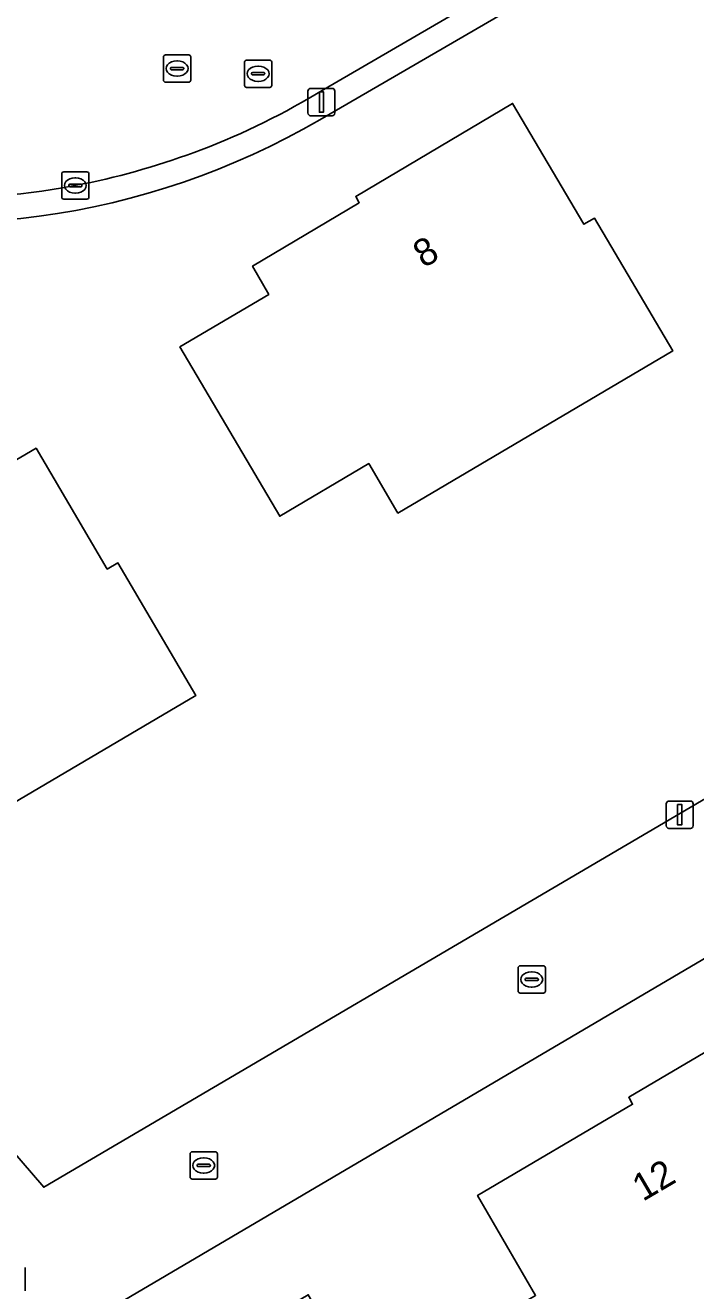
# Model space of a CAD drawing. Extents: x 159352 to 160617, y 385888 to 387323.
# Drawn here: x 160298.84 to 160323.44, y 386422.69 to 386469.07 of the extents above; entities that cross this region are included whole.
import ezdxf

# ---------------------------------------------------------------- set-up
doc = ezdxf.new("R2010")
doc.units = 0
for name, color, linetype in [('IMGEO_Erf', 7, 'Continuous'), ('IMGEO_Kolk', 7, 'Continuous'), ('IMGEO_Lichtmast', 7, 'Continuous'), ('IMGEO_Pand', 7, 'Continuous'), ('IMGEO_Pand_nummerreeks', 7, 'Continuous'), ('IMGEO_Rijbaan_lokaal_open', 7, 'Continuous'), ('IMGEO_Rioolput', 7, 'Continuous'), ('IMGEO_Voetpad_open', 7, 'Continuous')]:
    doc.layers.add(name, color=color, linetype=linetype)

msp = doc.modelspace()

# ---------------------------------------------------------------- linework, layer by layer
at = {"layer": 'IMGEO_Erf'}
msp.add_lwpolyline([(160282.655, 386438.417), (160283.982, 386436.851), (160287.744, 386440.125), (160297.549, 386428.762), (160299.519, 386426.479), (160345.818, 386453.664), (160350.519, 386456.414), (160336.2, 386481.011), (160318.165, 386470.564), (160309.647, 386465.615)], dxfattribs=at)
for points in [[(160308.178, 386451.079), (160304.52, 386457.283), (160307.776, 386459.209), (160307.185, 386460.25), (160311.098, 386462.569), (160310.966, 386462.803), (160316.724, 386466.21), (160319.338, 386461.78), (160319.725, 386462.009), (160322.599, 386457.14), (160312.517, 386451.193), (160311.447, 386453.008)], [(160354.242, 386455.443), (160347.224, 386451.331), (160348.417, 386449.368), (160294.155, 386417.447), (160275.475, 386439.018), (160275.952, 386439.443), (160277.935, 386446.16), (160261.395, 386465.192), (160260.458, 386464.58), (160235.988, 386447.162), (160271.317, 386406.276), (160288.701, 386386.157), (160367.751, 386432.334)], [(160287.012, 386444.672), (160290.274, 386446.597), (160289.676, 386447.645), (160293.611, 386449.93), (160293.461, 386450.193), (160299.241, 386453.57), (160301.852, 386449.14), (160302.24, 386449.369), (160305.106, 386444.509), (160295.014, 386438.561), (160293.937, 386440.389), (160290.662, 386438.459)], [(160327.899, 386428.042), (160328.231, 386427.476), (160327.844, 386427.248), (160330.45, 386422.81), (160321.004, 386417.267), (160321.602, 386416.249), (160318.255, 386414.285), (160314.88, 386412.305), (160314.283, 386413.322), (160304.837, 386407.779), (160302.233, 386412.218), (160301.846, 386411.991), (160301.524, 386412.54), (160298.994, 386416.852), (160303.399, 386419.43), (160303.559, 386419.19), (160309.227, 386422.537), (160311.387, 386418.872), (160314.478, 386420.693), (160317.568, 386422.513), (160315.435, 386426.181), (160321.126, 386429.523), (160320.983, 386429.775), (160325.367, 386432.353)]]:
    msp.add_lwpolyline(points, close=True, dxfattribs=at)
msp.add_arc((160295.647, 386489.609), 27.78, 255.0607, 300.2637, dxfattribs=at)
at = {"layer": 'IMGEO_Kolk'}
for p, q in [((160300.18, 386462.776), (160300.18, 386463.628)), ((160300.255, 386463.702), (160301.107, 386463.702)), ((160301.181, 386463.628), (160301.181, 386462.776)), ((160300.439, 386463.196), (160300.439, 386463.208)), ((160300.877, 386463.159), (160300.479, 386463.159)), ((160300.482, 386463.245), (160300.88, 386463.245)), ((160300.668, 386463.482), (160300.693, 386463.482)), ((160300.923, 386463.208), (160300.923, 386463.196)), ((160301.107, 386462.702), (160300.255, 386462.702)), ((160300.691, 386462.922), (160300.666, 386462.922)), ((160316.923, 386433.67), (160316.923, 386434.522)), ((160316.998, 386434.596), (160317.85, 386434.596)), ((160317.924, 386434.522), (160317.924, 386433.67)), ((160317.182, 386434.09), (160317.182, 386434.102)), ((160317.62, 386434.053), (160317.222, 386434.053)), ((160317.225, 386434.139), (160317.623, 386434.139)), ((160317.411, 386434.376), (160317.436, 386434.376)), ((160317.666, 386434.102), (160317.666, 386434.09)), ((160317.85, 386433.596), (160316.998, 386433.596)), ((160317.434, 386433.816), (160317.409, 386433.816)), ((160304.89, 386426.851), (160304.89, 386427.703)), ((160304.965, 386427.777), (160305.817, 386427.777)), ((160305.378, 386427.557), (160305.403, 386427.557)), ((160305.891, 386427.703), (160305.891, 386426.851)), ((160305.149, 386427.271), (160305.149, 386427.283)), ((160305.587, 386427.234), (160305.189, 386427.234)), ((160305.192, 386427.32), (160305.59, 386427.32)), ((160305.401, 386426.997), (160305.376, 386426.997)), ((160305.633, 386427.283), (160305.633, 386427.271)), ((160305.817, 386426.777), (160304.965, 386426.777))]:
    msp.add_line(p, q, dxfattribs=at)
for points in [[(160300.18, 386462.776), (160300.18, 386463.628)], [(160300.255, 386463.702), (160301.107, 386463.702)], [(160301.181, 386463.628), (160301.181, 386462.776)], [(160301.107, 386462.702), (160300.255, 386462.702)], [(160316.923, 386433.67), (160316.923, 386434.522)], [(160316.998, 386434.596), (160317.85, 386434.596)], [(160317.924, 386434.522), (160317.924, 386433.67)], [(160317.85, 386433.596), (160316.998, 386433.596)], [(160304.89, 386426.851), (160304.89, 386427.703)], [(160304.965, 386427.777), (160305.817, 386427.777)], [(160305.891, 386427.703), (160305.891, 386426.851)], [(160305.817, 386426.777), (160304.965, 386426.777)]]:
    msp.add_lwpolyline(points, dxfattribs=at)
for centre, radius, start, end in [((160300.257, 386463.626), 0.0765, 91.552, 178.448), ((160300.257, 386463.626), 0.0765, 91.552, 178.448), ((160301.105, 386463.626), 0.0765, 1.552, 88.448), ((160301.105, 386463.626), 0.0765, 1.552, 88.448), ((160300.479, 386463.205), 0.0403, 85.8775, 175.7526), ((160300.476, 386463.195), 0.0366, 178.938, 274.7102), ((160300.88, 386463.202), 0.043, 264.8664, 352.4533), ((160300.884, 386463.207), 0.0386, 1.7309, 96.639), ((160300.257, 386462.778), 0.0765, 181.552, 268.448), ((160300.257, 386462.778), 0.0765, 181.552, 268.448), ((160301.105, 386462.778), 0.0765, 271.552, 358.448), ((160301.105, 386462.778), 0.0765, 271.552, 358.448), ((160317, 386434.52), 0.0765, 91.552, 178.448), ((160317, 386434.52), 0.0765, 91.552, 178.448), ((160317.848, 386434.52), 0.0765, 1.552, 88.448), ((160317.848, 386434.52), 0.0765, 1.552, 88.448), ((160317.222, 386434.099), 0.0403, 85.8775, 175.7526), ((160317.219, 386434.089), 0.0366, 178.938, 274.7102), ((160317.623, 386434.096), 0.043, 264.8664, 352.4533), ((160317.627, 386434.101), 0.0386, 1.7309, 96.639), ((160317, 386433.672), 0.0765, 181.552, 268.448), ((160317, 386433.672), 0.0765, 181.552, 268.448), ((160317.848, 386433.672), 0.0765, 271.552, 358.448), ((160317.848, 386433.672), 0.0765, 271.552, 358.448), ((160304.967, 386427.701), 0.0765, 91.552, 178.448), ((160304.967, 386427.701), 0.0765, 91.552, 178.448), ((160305.815, 386427.701), 0.0765, 1.552, 88.448), ((160305.815, 386427.701), 0.0765, 1.552, 88.448), ((160305.189, 386427.28), 0.0403, 85.8775, 175.7526), ((160305.186, 386427.27), 0.0366, 178.938, 274.7102), ((160305.59, 386427.277), 0.043, 264.8664, 352.4533), ((160305.594, 386427.282), 0.0386, 1.7309, 96.639), ((160304.967, 386426.853), 0.0765, 181.552, 268.448), ((160304.967, 386426.853), 0.0765, 181.552, 268.448), ((160305.815, 386426.853), 0.0765, 271.552, 358.448), ((160305.815, 386426.853), 0.0765, 271.552, 358.448)]:
    msp.add_arc(centre, radius, start, end, dxfattribs=at)
for centre, major_axis, ratio, start_param, end_param in [((160300.667, 386463.202), (-0.387, 0.002), 0.722429, 4.712389, 7.853982), ((160300.692, 386463.202), (-0.39, 0.002), 0.717154, 1.570796, 4.712389), ((160317.41, 386434.096), (-0.387, 0.002), 0.722429, 4.712389, 7.853982), ((160317.435, 386434.096), (-0.39, 0.002), 0.717154, 1.570796, 4.712389), ((160305.377, 386427.277), (-0.387, 0.002), 0.722429, 4.712389, 7.853982), ((160305.402, 386427.277), (-0.39, 0.002), 0.717154, 1.570796, 4.712389)]:
    msp.add_ellipse(centre, major_axis=major_axis, ratio=ratio, start_param=start_param, end_param=end_param, dxfattribs=at)
at = {"layer": 'IMGEO_Lichtmast'}
for p, q in [((160309.212, 386465.861), (160309.212, 386466.661)), ((160309.212, 386466.661), (160309.212, 386465.861)), ((160309.312, 386466.761), (160310.102, 386466.761)), ((160310.102, 386466.761), (160309.312, 386466.761)), ((160310.202, 386466.661), (160310.202, 386465.861)), ((160310.202, 386465.861), (160310.202, 386466.661)), ((160310.102, 386465.761), (160309.312, 386465.761)), ((160309.312, 386465.761), (160310.102, 386465.761)), ((160322.357, 386439.735), (160322.357, 386440.535)), ((160322.357, 386440.535), (160322.357, 386439.735)), ((160322.457, 386440.635), (160323.247, 386440.635)), ((160323.247, 386440.635), (160322.457, 386440.635)), ((160323.347, 386440.535), (160323.347, 386439.735)), ((160323.347, 386439.735), (160323.347, 386440.535)), ((160323.247, 386439.635), (160322.457, 386439.635)), ((160322.457, 386439.635), (160323.247, 386439.635))]:
    msp.add_line(p, q, dxfattribs=at)
for points in [[(160309.632, 386466.636), (160309.782, 386466.636), (160309.782, 386465.886), (160309.632, 386465.886), (160309.632, 386466.636)], [(160322.777, 386440.51), (160322.927, 386440.51), (160322.927, 386439.76), (160322.777, 386439.76), (160322.777, 386440.51)]]:
    msp.add_lwpolyline(points, dxfattribs=at)
for centre, start, end in [((160309.312, 386466.661), 90, 180), ((160309.312, 386466.661), 90, 180), ((160310.102, 386466.661), 0, 90), ((160310.102, 386466.661), 360, 90), ((160309.312, 386465.861), 180, 270), ((160309.312, 386465.861), 180, 270), ((160310.102, 386465.861), 270, 0), ((160310.102, 386465.861), 270, 0), ((160322.457, 386440.535), 90, 180), ((160322.457, 386440.535), 90, 180), ((160323.247, 386440.535), 0, 90), ((160323.247, 386440.535), 360, 90), ((160322.457, 386439.735), 180, 270), ((160322.457, 386439.735), 180, 270), ((160323.247, 386439.735), 270, 0), ((160323.247, 386439.735), 270, 0)]:
    msp.add_arc(centre, 0.1, start, end, dxfattribs=at)
at = {"layer": 'IMGEO_Pand'}
for points in [[(160311.447, 386453.008), (160312.517, 386451.193), (160322.599, 386457.14), (160319.725, 386462.009), (160319.338, 386461.78), (160316.724, 386466.21), (160310.966, 386462.803), (160311.098, 386462.569), (160307.185, 386460.25), (160307.776, 386459.209), (160304.52, 386457.283), (160308.178, 386451.079)], [(160290.662, 386438.459), (160293.937, 386440.389), (160295.014, 386438.561), (160305.106, 386444.509), (160302.24, 386449.369), (160301.852, 386449.14), (160299.241, 386453.57), (160293.461, 386450.193), (160293.611, 386449.93), (160289.676, 386447.645), (160290.274, 386446.597), (160287.012, 386444.672)], [(160318.255, 386414.285), (160321.602, 386416.249), (160321.004, 386417.267), (160330.45, 386422.81), (160327.844, 386427.248), (160328.231, 386427.476), (160327.899, 386428.042), (160325.367, 386432.353), (160320.983, 386429.775), (160321.126, 386429.523), (160315.435, 386426.181), (160317.568, 386422.513), (160314.478, 386420.693)]]:
    msp.add_lwpolyline(points, close=True, dxfattribs=at)
at = {"layer": 'IMGEO_Rijbaan_lokaal_open'}
for points in [[(160309.793, 386466.725), (160317.629, 386471.282), (160320.238, 386472.823), (160323.513, 386474.741), (160324.354, 386475.223), (160324.487, 386475.308), (160326.767, 386476.763), (160327.482, 386477.186), (160324.098, 386483.037), (160307.704, 386473.505), (160305.72, 386472.351)], [(160281.947, 386442.111), (160283.005, 386445.62), (160288.166, 386462.855), (160285.287, 386463.833), (160283.452, 386464.555), (160281.696, 386458.696), (160278.961, 386449.572), (160277.935, 386446.16), (160275.952, 386439.443), (160275.475, 386439.018), (160294.155, 386417.447), (160348.417, 386449.368)], [(160348.417, 386449.368), (160347.224, 386451.331), (160345.818, 386453.664), (160299.519, 386426.479), (160297.549, 386428.762), (160293.743, 386425.529), (160283.982, 386436.851), (160282.655, 386438.417)]]:
    msp.add_lwpolyline(points, dxfattribs=at)
for centre, radius, start, end in [((160295.675, 386489.73), 26.992, 290.8869, 301.5374), ((160295.634, 386489.81), 27.081, 281.3669, 290.9082), ((160295.627, 386489.8), 27.073, 255.2455, 281.3848)]:
    msp.add_arc(centre, radius, start, end, dxfattribs=at)
at = {"layer": 'IMGEO_Rioolput'}
for p, q in [((160303.913, 386467.064), (160303.913, 386467.916)), ((160303.988, 386467.99), (160304.84, 386467.99)), ((160304.914, 386467.916), (160304.914, 386467.064)), ((160306.961, 386467.8), (160307.813, 386467.8)), ((160304.172, 386467.484), (160304.172, 386467.496)), ((160304.61, 386467.447), (160304.212, 386467.447)), ((160304.215, 386467.533), (160304.613, 386467.533)), ((160304.401, 386467.77), (160304.426, 386467.77)), ((160304.656, 386467.496), (160304.656, 386467.484)), ((160306.886, 386466.874), (160306.886, 386467.726)), ((160307.188, 386467.343), (160307.586, 386467.343)), ((160307.374, 386467.58), (160307.399, 386467.58)), ((160307.887, 386467.726), (160307.887, 386466.874)), ((160304.84, 386466.99), (160303.988, 386466.99)), ((160304.424, 386467.21), (160304.399, 386467.21)), ((160307.145, 386467.294), (160307.145, 386467.306)), ((160307.583, 386467.257), (160307.185, 386467.257)), ((160307.397, 386467.02), (160307.372, 386467.02)), ((160307.629, 386467.306), (160307.629, 386467.294)), ((160307.813, 386466.8), (160306.961, 386466.8)), ((160298.844, 386423.538), (160298.844, 386422.686))]:
    msp.add_line(p, q, dxfattribs=at)
for points in [[(160303.913, 386467.064), (160303.913, 386467.916)], [(160303.988, 386467.99), (160304.84, 386467.99)], [(160304.914, 386467.916), (160304.914, 386467.064)], [(160306.961, 386467.8), (160307.813, 386467.8)], [(160306.886, 386466.874), (160306.886, 386467.726)], [(160307.887, 386467.726), (160307.887, 386466.874)], [(160304.84, 386466.99), (160303.988, 386466.99)], [(160307.813, 386466.8), (160306.961, 386466.8)], [(160298.844, 386423.538), (160298.844, 386422.686)]]:
    msp.add_lwpolyline(points, dxfattribs=at)
for centre, radius, start, end in [((160303.99, 386467.914), 0.0765, 91.552, 178.448), ((160303.99, 386467.914), 0.0765, 91.552, 178.448), ((160304.838, 386467.914), 0.0765, 1.552, 88.448), ((160304.838, 386467.914), 0.0765, 1.552, 88.448), ((160306.963, 386467.724), 0.0765, 91.552, 178.448), ((160306.963, 386467.724), 0.0765, 91.552, 178.448), ((160307.811, 386467.724), 0.0765, 1.552, 88.448), ((160307.811, 386467.724), 0.0765, 1.552, 88.448), ((160304.212, 386467.493), 0.0403, 85.8775, 175.7526), ((160304.209, 386467.483), 0.0366, 178.938, 274.7102), ((160304.613, 386467.49), 0.043, 264.8664, 352.4533), ((160304.617, 386467.495), 0.0386, 1.7309, 96.639), ((160307.185, 386467.303), 0.0403, 85.8775, 175.7526), ((160307.59, 386467.305), 0.0386, 1.7309, 96.639), ((160303.99, 386467.066), 0.0765, 181.552, 268.448), ((160303.99, 386467.066), 0.0765, 181.552, 268.448), ((160304.838, 386467.066), 0.0765, 271.552, 358.448), ((160304.838, 386467.066), 0.0765, 271.552, 358.448), ((160306.963, 386466.876), 0.0765, 181.552, 268.448), ((160306.963, 386466.876), 0.0765, 181.552, 268.448), ((160307.182, 386467.293), 0.0366, 178.938, 274.7102), ((160307.586, 386467.3), 0.043, 264.8664, 352.4533), ((160307.811, 386466.876), 0.0765, 271.552, 358.448), ((160307.811, 386466.876), 0.0765, 271.552, 358.448)]:
    msp.add_arc(centre, radius, start, end, dxfattribs=at)
for centre, major_axis, ratio, start_param, end_param in [((160304.4, 386467.49), (-0.387, 0.002), 0.722429, 4.712389, 7.853982), ((160304.425, 386467.49), (-0.39, 0.002), 0.717154, 1.570796, 4.712389), ((160307.373, 386467.3), (-0.387, 0.002), 0.722429, 4.712389, 7.853982), ((160307.398, 386467.3), (-0.39, 0.002), 0.717154, 1.570796, 4.712389)]:
    msp.add_ellipse(centre, major_axis=major_axis, ratio=ratio, start_param=start_param, end_param=end_param, dxfattribs=at)
at = {"layer": 'IMGEO_Voetpad_open'}
for points in [[(160406.276, 386522.016), (160405.743, 386522.844), (160398.735, 386518.642), (160387.612, 386512.136), (160385.057, 386510.642), (160383.146, 386509.524), (160374.94, 386504.927), (160357.028, 386494.493), (160350.296, 386490.565), (160338.308, 386483.575), (160329.951, 386478.643), (160327.482, 386477.186), (160326.767, 386476.763), (160324.487, 386475.308), (160324.354, 386475.223), (160323.513, 386474.741), (160323.765, 386474.31), (160320.49, 386472.392), (160320.238, 386472.823), (160317.629, 386471.282), (160309.793, 386466.725)], [(160309.647, 386465.615), (160318.165, 386470.564), (160336.2, 386481.011), (160338.517, 386482.425), (160342.775, 386484.913), (160368.712, 386500), (160374.992, 386503.653), (160383.562, 386508.719), (160406.276, 386522.016)]]:
    msp.add_lwpolyline(points, dxfattribs=at)
for centre, radius, start, end in [((160295.675, 386489.73), 26.992, 290.8869, 301.5374), ((160295.647, 386489.609), 27.78, 255.0607, 300.2637), ((160295.634, 386489.81), 27.081, 281.3669, 290.9082), ((160295.627, 386489.8), 27.073, 255.2455, 281.3848)]:
    msp.add_arc(centre, radius, start, end, dxfattribs=at)

# ---------------------------------------------------------------- texts
at = {"layer": 'IMGEO_Pand_nummerreeks'}
for s, rotation, p in [('8', 30.6527, (160313.461, 386460.157)), ('12', 30.4233, (160321.5, 386425.939))]:
    msp.add_text(s, height=1, rotation=rotation, dxfattribs=at).set_placement(p)

doc.saveas('drawing.dxf')
